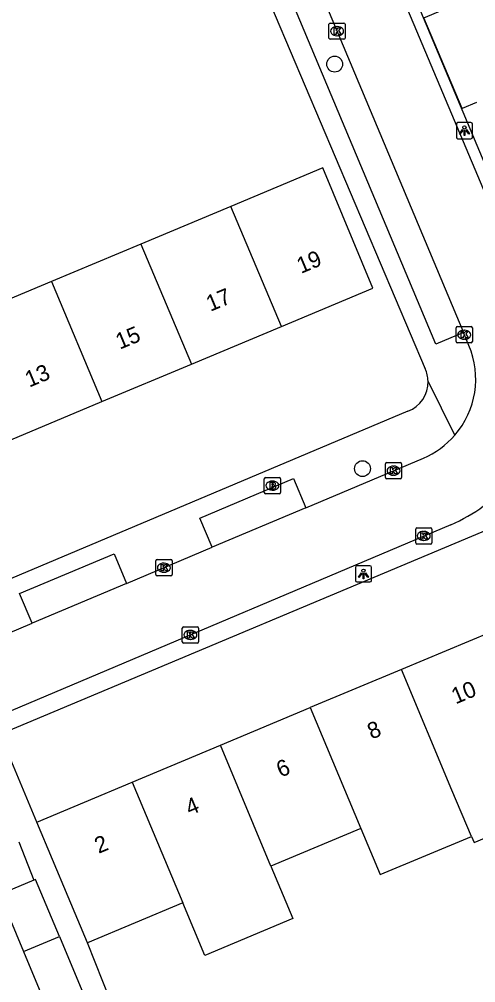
# Model space of a CAD drawing. Extents: x 157767 to 159171, y 387842 to 389425.
# Drawn here: x 158939.7 to 158967.8, y 388248.8 to 388308.2 of the extents above; entities that cross this region are included whole.
import ezdxf

# ---------------------------------------------------------------- set-up
doc = ezdxf.new("R2010")
doc.units = 0
for name, color, linetype in [('IMGEO_Boom', 7, 'Continuous'), ('IMGEO_Brandkraan', 7, 'Continuous'), ('IMGEO_Kolk', 7, 'Continuous'), ('IMGEO_Lichtpunt', 7, 'Continuous'), ('IMGEO_Pand', 7, 'Continuous'), ('IMGEO_Pand_nummerreeks', 7, 'Continuous'), ('IMGEO_Rijbaan_lokaal_open', 7, 'Continuous'), ('IMGEO_Voetpad_open', 7, 'Continuous')]:
    doc.layers.add(name, color=color, linetype=linetype)

msp = doc.modelspace()

# ---------------------------------------------------------------- linework, layer by layer
at = {"layer": 'IMGEO_Boom'}
for centre in [(158959.112, 388305.46), (158960.829, 388280.517)]:
    msp.add_circle(centre, 0.489, dxfattribs=at)
at = {"layer": 'IMGEO_Brandkraan'}
for p, q in [((158954.771, 388279.043), (158954.771, 388279.895)), ((158954.846, 388279.969), (158955.698, 388279.969)), ((158955.259, 388279.749), (158955.284, 388279.749)), ((158955.772, 388279.895), (158955.772, 388279.043)), ((158955.698, 388278.969), (158954.846, 388278.969)), ((158955.282, 388279.189), (158955.257, 388279.189))]:
    msp.add_line(p, q, dxfattribs=at)
for points in [[(158954.771, 388279.043), (158954.771, 388279.895)], [(158954.846, 388279.969), (158955.698, 388279.969)], [(158955.119, 388279.669), (158955.119, 388279.269), (158955.332, 388279.269)], [(158955.35, 388279.669), (158955.119, 388279.669)], [(158955.298, 388279.588), (158955.244, 388279.588), (158955.244, 388279.512)], [(158955.244, 388279.512), (158955.297, 388279.512)], [(158955.772, 388279.895), (158955.772, 388279.043)], [(158955.698, 388278.969), (158954.846, 388278.969)], [(158955.306, 388279.436), (158955.244, 388279.436), (158955.244, 388279.355)], [(158955.244, 388279.355), (158955.306, 388279.355)]]:
    msp.add_lwpolyline(points, dxfattribs=at)
for centre, radius, start, end in [((158954.848, 388279.893), 0.0765, 91.55205, 178.44795), ((158954.848, 388279.893), 0.0765, 91.55205, 178.44795), ((158955.299, 388279.55), 0.0379, 267.82845, 90.93552), ((158955.354, 388279.524), 0.145, 59.4692, 91.53667), ((158955.379, 388279.571), 0.0922, 285.51372, 58.15012), ((158955.696, 388279.893), 0.0765, 1.55205, 88.44795), ((158955.696, 388279.893), 0.0765, 1.55205, 88.44795), ((158954.848, 388279.045), 0.0765, 181.55205, 268.44795), ((158954.848, 388279.045), 0.0765, 181.55205, 268.44795), ((158955.307, 388279.395), 0.0404, 269.87594, 90.50774), ((158955.338, 388279.52), 0.251, 268.66757, 293.53466), ((158955.384, 388279.379), 0.105, 301.31148, 78.98903), ((158955.696, 388279.045), 0.0765, 271.55205, 358.44795), ((158955.696, 388279.045), 0.0765, 271.55205, 358.44795)]:
    msp.add_arc(centre, radius, start, end, dxfattribs=at)
for centre, major_axis, ratio, start_param, end_param in [((158955.258, 388279.469), (-0.387, 0.002), 0.722429, 4.712389, 7.853982), ((158955.283, 388279.469), (-0.39, 0.002), 0.717154, 1.570796, 4.712389)]:
    msp.add_ellipse(centre, major_axis=major_axis, ratio=ratio, start_param=start_param, end_param=end_param, dxfattribs=at)
at = {"layer": 'IMGEO_Kolk'}
for p, q in [((158958.759, 388307.064), (158958.759, 388307.916)), ((158958.834, 388307.99), (158959.686, 388307.99)), ((158959.247, 388307.77), (158959.272, 388307.77)), ((158959.76, 388307.916), (158959.76, 388307.064)), ((158959.686, 388306.99), (158958.834, 388306.99)), ((158959.27, 388307.21), (158959.245, 388307.21)), ((158966.601, 388288.346), (158966.601, 388289.198)), ((158966.676, 388289.272), (158967.528, 388289.272)), ((158967.089, 388289.052), (158967.114, 388289.052)), ((158967.602, 388289.198), (158967.602, 388288.346)), ((158967.112, 388288.492), (158967.087, 388288.492)), ((158967.528, 388288.272), (158966.676, 388288.272)), ((158962.24, 388279.966), (158962.24, 388280.818)), ((158962.315, 388280.892), (158963.167, 388280.892)), ((158963.241, 388280.818), (158963.241, 388279.966)), ((158962.751, 388280.112), (158962.726, 388280.112)), ((158962.728, 388280.672), (158962.753, 388280.672)), ((158963.167, 388279.892), (158962.315, 388279.892)), ((158964.109, 388275.941), (158964.109, 388276.793)), ((158964.184, 388276.867), (158965.036, 388276.867)), ((158964.597, 388276.647), (158964.622, 388276.647)), ((158965.11, 388276.793), (158965.11, 388275.941)), ((158964.62, 388276.087), (158964.595, 388276.087)), ((158965.036, 388275.867), (158964.184, 388275.867)), ((158948.078, 388273.981), (158948.078, 388274.833)), ((158948.153, 388274.907), (158949.005, 388274.907)), ((158949.079, 388274.833), (158949.079, 388273.981)), ((158948.566, 388274.687), (158948.591, 388274.687)), ((158949.005, 388273.907), (158948.153, 388273.907)), ((158948.589, 388274.127), (158948.564, 388274.127)), ((158949.712, 388269.837), (158949.712, 388270.689)), ((158949.787, 388270.763), (158950.639, 388270.763)), ((158950.713, 388270.689), (158950.713, 388269.837)), ((158950.2, 388270.543), (158950.225, 388270.543)), ((158950.639, 388269.763), (158949.787, 388269.763)), ((158950.223, 388269.983), (158950.198, 388269.983))]:
    msp.add_line(p, q, dxfattribs=at)
for points in [[(158958.759, 388307.064), (158958.759, 388307.916)], [(158958.834, 388307.99), (158959.686, 388307.99)], [(158959.08, 388307.69), (158959.203, 388307.69), (158959.203, 388307.539), (158959.333, 388307.69), (158959.497, 388307.69), (158959.351, 388307.539), (158959.504, 388307.29), (158959.352, 388307.29), (158959.267, 388307.454), (158959.203, 388307.387), (158959.203, 388307.29), (158959.08, 388307.29), (158959.08, 388307.69)], [(158959.76, 388307.916), (158959.76, 388307.064)], [(158959.686, 388306.99), (158958.834, 388306.99)], [(158966.601, 388288.346), (158966.601, 388289.198)], [(158966.676, 388289.272), (158967.528, 388289.272)], [(158967.602, 388289.198), (158967.602, 388288.346)], [(158966.922, 388288.972), (158967.045, 388288.972), (158967.045, 388288.821), (158967.175, 388288.972), (158967.339, 388288.972), (158967.193, 388288.821), (158967.346, 388288.572), (158967.194, 388288.572), (158967.109, 388288.736), (158967.045, 388288.669), (158967.045, 388288.572), (158966.922, 388288.572), (158966.922, 388288.972)], [(158967.528, 388288.272), (158966.676, 388288.272)], [(158962.24, 388279.966), (158962.24, 388280.818)], [(158962.315, 388280.892), (158963.167, 388280.892)], [(158963.241, 388280.818), (158963.241, 388279.966)], [(158962.561, 388280.592), (158962.684, 388280.592), (158962.684, 388280.441), (158962.814, 388280.592), (158962.978, 388280.592), (158962.832, 388280.441), (158962.985, 388280.192), (158962.833, 388280.192), (158962.748, 388280.356), (158962.684, 388280.289), (158962.684, 388280.192), (158962.561, 388280.192), (158962.561, 388280.592)], [(158963.167, 388279.892), (158962.315, 388279.892)], [(158964.109, 388275.941), (158964.109, 388276.793)], [(158964.184, 388276.867), (158965.036, 388276.867)], [(158964.43, 388276.567), (158964.553, 388276.567), (158964.553, 388276.416), (158964.683, 388276.567), (158964.847, 388276.567), (158964.701, 388276.416), (158964.854, 388276.167), (158964.702, 388276.167), (158964.617, 388276.331), (158964.553, 388276.264), (158964.553, 388276.167), (158964.43, 388276.167), (158964.43, 388276.567)], [(158965.11, 388276.793), (158965.11, 388275.941)], [(158965.036, 388275.867), (158964.184, 388275.867)], [(158948.078, 388273.981), (158948.078, 388274.833)], [(158948.153, 388274.907), (158949.005, 388274.907)], [(158949.079, 388274.833), (158949.079, 388273.981)], [(158948.399, 388274.607), (158948.522, 388274.607), (158948.522, 388274.456), (158948.652, 388274.607), (158948.816, 388274.607), (158948.67, 388274.456), (158948.823, 388274.207), (158948.671, 388274.207), (158948.586, 388274.371), (158948.522, 388274.304), (158948.522, 388274.207), (158948.399, 388274.207), (158948.399, 388274.607)], [(158949.005, 388273.907), (158948.153, 388273.907)], [(158949.712, 388269.837), (158949.712, 388270.689)], [(158949.787, 388270.763), (158950.639, 388270.763)], [(158950.713, 388270.689), (158950.713, 388269.837)], [(158950.033, 388270.463), (158950.156, 388270.463), (158950.156, 388270.312), (158950.286, 388270.463), (158950.45, 388270.463), (158950.304, 388270.312), (158950.457, 388270.063), (158950.305, 388270.063), (158950.22, 388270.227), (158950.156, 388270.16), (158950.156, 388270.063), (158950.033, 388270.063), (158950.033, 388270.463)], [(158950.639, 388269.763), (158949.787, 388269.763)]]:
    msp.add_lwpolyline(points, dxfattribs=at)
for centre, start, end in [((158958.836, 388307.914), 91.55205, 178.44795), ((158958.836, 388307.914), 91.55205, 178.44795), ((158959.684, 388307.914), 1.55205, 88.44795), ((158959.684, 388307.914), 1.55205, 88.44795), ((158958.836, 388307.066), 181.55205, 268.44795), ((158958.836, 388307.066), 181.55205, 268.44795), ((158959.684, 388307.066), 271.55205, 358.44795), ((158959.684, 388307.066), 271.55205, 358.44795), ((158966.678, 388289.196), 91.55205, 178.44795), ((158966.678, 388289.196), 91.55205, 178.44795), ((158967.526, 388289.196), 1.55205, 88.44795), ((158967.526, 388289.196), 1.55205, 88.44795), ((158966.678, 388288.348), 181.55205, 268.44795), ((158966.678, 388288.348), 181.55205, 268.44795), ((158967.526, 388288.348), 271.55205, 358.44795), ((158967.526, 388288.348), 271.55205, 358.44795), ((158962.317, 388280.816), 91.55205, 178.44795), ((158962.317, 388280.816), 91.55205, 178.44795), ((158963.165, 388280.816), 1.55205, 88.44795), ((158963.165, 388280.816), 1.55205, 88.44795), ((158962.317, 388279.968), 181.55205, 268.44795), ((158962.317, 388279.968), 181.55205, 268.44795), ((158963.165, 388279.968), 271.55205, 358.44795), ((158963.165, 388279.968), 271.55205, 358.44795), ((158964.186, 388276.791), 91.55205, 178.44795), ((158964.186, 388276.791), 91.55205, 178.44795), ((158965.034, 388276.791), 1.55205, 88.44795), ((158965.034, 388276.791), 1.55205, 88.44795), ((158964.186, 388275.943), 181.55205, 268.44795), ((158964.186, 388275.943), 181.55205, 268.44795), ((158965.034, 388275.943), 271.55205, 358.44795), ((158965.034, 388275.943), 271.55205, 358.44795), ((158948.155, 388274.831), 91.55205, 178.44795), ((158948.155, 388274.831), 91.55205, 178.44795), ((158949.003, 388274.831), 1.55205, 88.44795), ((158949.003, 388274.831), 1.55205, 88.44795), ((158948.155, 388273.983), 181.55205, 268.44795), ((158948.155, 388273.983), 181.55205, 268.44795), ((158949.003, 388273.983), 271.55205, 358.44795), ((158949.003, 388273.983), 271.55205, 358.44795), ((158949.789, 388270.687), 91.55205, 178.44795), ((158949.789, 388270.687), 91.55205, 178.44795), ((158950.637, 388270.687), 1.55205, 88.44795), ((158950.637, 388270.687), 1.55205, 88.44795), ((158949.789, 388269.839), 181.55205, 268.44795), ((158949.789, 388269.839), 181.55205, 268.44795), ((158950.637, 388269.839), 271.55205, 358.44795), ((158950.637, 388269.839), 271.55205, 358.44795)]:
    msp.add_arc(centre, 0.0765, start, end, dxfattribs=at)
for centre, major_axis, ratio, start_param, end_param in [((158959.246, 388307.49), (-0.387, 0.002), 0.722429, 4.712389, 7.853982), ((158959.271, 388307.49), (-0.39, 0.002), 0.717154, 1.570796, 4.712389), ((158967.088, 388288.772), (-0.387, 0.002), 0.722429, 4.712389, 7.853982), ((158967.113, 388288.772), (-0.39, 0.002), 0.717154, 1.570796, 4.712389), ((158962.727, 388280.392), (-0.387, 0.002), 0.722429, 4.712389, 7.853982), ((158962.752, 388280.392), (-0.39, 0.002), 0.717154, 1.570796, 4.712389), ((158964.596, 388276.367), (-0.387, 0.002), 0.722429, 4.712389, 7.853982), ((158964.621, 388276.367), (-0.39, 0.002), 0.717154, 1.570796, 4.712389), ((158948.565, 388274.407), (-0.387, 0.002), 0.722429, 4.712389, 7.853982), ((158948.59, 388274.407), (-0.39, 0.002), 0.717154, 1.570796, 4.712389), ((158950.199, 388270.263), (-0.387, 0.002), 0.722429, 4.712389, 7.853982), ((158950.224, 388270.263), (-0.39, 0.002), 0.717154, 1.570796, 4.712389)]:
    msp.add_ellipse(centre, major_axis=major_axis, ratio=ratio, start_param=start_param, end_param=end_param, dxfattribs=at)
at = {"layer": 'IMGEO_Lichtpunt'}
for p, q in [((158966.616, 388301.759), (158966.616, 388300.952)), ((158966.616, 388301.759), (158966.616, 388300.952)), ((158967.518, 388301.854), (158966.71, 388301.854)), ((158967.518, 388301.854), (158966.71, 388301.854)), ((158967.612, 388300.952), (158967.612, 388301.759)), ((158967.612, 388300.952), (158967.612, 388301.759)), ((158966.71, 388300.858), (158967.518, 388300.858)), ((158966.71, 388300.858), (158967.518, 388300.858)), ((158960.386, 388274.429), (158960.386, 388273.622)), ((158960.386, 388274.429), (158960.386, 388273.622)), ((158961.288, 388274.524), (158960.48, 388274.524)), ((158961.288, 388274.524), (158960.48, 388274.524)), ((158961.382, 388273.622), (158961.382, 388274.429)), ((158961.382, 388273.622), (158961.382, 388274.429)), ((158960.48, 388273.528), (158961.288, 388273.528)), ((158960.48, 388273.528), (158961.288, 388273.528))]:
    msp.add_line(p, q, dxfattribs=at)
for points in [[(158966.99, 388301.423), (158967.029, 388301.395), (158966.841, 388301.133), (158966.803, 388301.16), (158966.99, 388301.423)], [(158967.092, 388301.375), (158967.139, 388301.375), (158967.139, 388301.053), (158967.092, 388301.053), (158967.092, 388301.375)], [(158967.202, 388301.395), (158967.24, 388301.422), (158967.427, 388301.16), (158967.388, 388301.132), (158967.202, 388301.395)], [(158960.76, 388274.093), (158960.799, 388274.065), (158960.611, 388273.803), (158960.573, 388273.83), (158960.76, 388274.093)], [(158960.862, 388274.045), (158960.909, 388274.045), (158960.909, 388273.723), (158960.862, 388273.723), (158960.862, 388274.045)], [(158960.972, 388274.065), (158961.01, 388274.092), (158961.197, 388273.83), (158961.158, 388273.802), (158960.972, 388274.065)]]:
    msp.add_lwpolyline(points, dxfattribs=at)
for centre in [(158967.115, 388301.557), (158960.885, 388274.227)]:
    msp.add_circle(centre, 0.0994, dxfattribs=at)
for centre, start, end in [((158966.71, 388301.759), 90, 180), ((158966.71, 388301.759), 90, 180), ((158967.518, 388301.759), 0, 90), ((158967.518, 388301.759), 0, 90), ((158966.71, 388300.952), 180, 270), ((158966.71, 388300.952), 180, 270), ((158967.518, 388300.952), 270, 0), ((158967.518, 388300.952), 270, 360), ((158960.48, 388274.429), 90, 180), ((158960.48, 388274.429), 90, 180), ((158961.288, 388274.429), 0, 90), ((158961.288, 388274.429), 0, 90), ((158960.48, 388273.622), 180, 270), ((158960.48, 388273.622), 180, 270), ((158961.288, 388273.622), 270, 0), ((158961.288, 388273.622), 270, 360)]:
    msp.add_arc(centre, 0.0946, start, end, dxfattribs=at)
at = {"layer": 'IMGEO_Pand'}
for points in [[(158967.857, 388303.086), (158966.973, 388302.714), (158964.616, 388308.308), (158972.671, 388311.7), (158975.027, 388306.106), (158971.864, 388304.774)], [(158955.824, 388289.284), (158961.474, 388291.648), (158958.375, 388299.056), (158952.708, 388296.685)], [(158952.708, 388296.685), (158947.164, 388294.366)], [(158955.824, 388289.284), (158952.708, 388296.685)], [(158947.164, 388294.366), (158941.637, 388292.054)], [(158947.164, 388294.366), (158950.274, 388286.962)], [(158941.637, 388292.054), (158935.995, 388289.694)], [(158941.637, 388292.054), (158944.748, 388284.65)], [(158950.274, 388286.962), (158955.824, 388289.284)], [(158944.748, 388284.65), (158950.274, 388286.962)], [(158939.126, 388282.299), (158944.748, 388284.65)], [(158968.746, 388270.441), (158963.229, 388268.132)], [(158963.229, 388268.132), (158957.606, 388265.779)], [(158967.548, 388257.839), (158966.347, 388260.682), (158963.229, 388268.132)], [(158952.069, 388263.462), (158957.606, 388265.779)], [(158957.606, 388265.779), (158960.726, 388258.329)], [(158946.629, 388261.186), (158952.069, 388263.462)], [(158955.182, 388256.009), (158952.069, 388263.462)], [(158940.739, 388258.721), (158946.629, 388261.186)], [(158946.629, 388261.186), (158949.744, 388253.734)], [(158967.548, 388257.839), (158967.709, 388257.457), (158973.214, 388259.762)], [(158943.857, 388251.27), (158942.669, 388254.109), (158940.739, 388258.721)], [(158960.726, 388258.329), (158955.182, 388256.009)], [(158960.726, 388258.329), (158961.918, 388255.482), (158967.548, 388257.839)], [(158955.182, 388256.009), (158956.532, 388252.78), (158951.094, 388250.505), (158949.744, 388253.734)], [(158940.558, 388255.145), (158938.446, 388254.261), (158939.921, 388250.736)], [(158942.137, 388251.663), (158940.661, 388255.188), (158940.558, 388255.145)], [(158949.744, 388253.734), (158943.857, 388251.27)], [(158939.921, 388250.736), (158942.137, 388251.663)], [(158942.137, 388251.663), (158943.725, 388247.869), (158943.485, 388247.769)], [(158939.921, 388250.736), (158941.509, 388246.942), (158943.485, 388247.769)]]:
    msp.add_lwpolyline(points, dxfattribs=at)
at = {"layer": 'IMGEO_Rijbaan_lokaal_open'}
for points in [[(158971.545, 388290.031), (158946.899, 388348.46)], [(158956.132, 388314.933), (158967.052, 388288.911)], [(158967.393, 388288.106), (158967.052, 388288.911)], [(158957.325, 388278.104), (158964.583, 388281.169)], [(158957.325, 388278.104), (158951.549, 388275.665)], [(158966.269, 388277.057), (158916.286, 388255.919)], [(158946.273, 388273.438), (158951.549, 388275.665)], [(158946.273, 388273.438), (158940.447, 388270.978)], [(158935.106, 388268.723), (158940.447, 388270.978)]]:
    msp.add_lwpolyline(points, dxfattribs=at)
for centre, radius, start, end in [((158962.514, 388286.044), 5.297, 319.15519, 22.91339), ((158962.518, 388286.044), 5.294, 292.95489, 319.12095), ((158962.41, 388286.175), 9.9, 292.93864, 320.04041)]:
    msp.add_arc(centre, radius, start, end, dxfattribs=at)
at = {"layer": 'IMGEO_Voetpad_open'}
for points in [[(158956.685, 388327.087), (158972.447, 388289.604), (158973.299, 388289.96)], [(158967.052, 388288.911), (158965.354, 388288.197), (158954.433, 388314.22)], [(158953.599, 388312.83), (158964.69, 388286.679)], [(158966.521, 388282.579), (158964.871, 388285.909)], [(158963.627, 388284.061), (158907.217, 388260.272)], [(158951.549, 388275.665), (158950.792, 388277.472), (158956.566, 388279.917), (158957.325, 388278.104)], [(158938.465, 388264.143), (158970.909, 388277.747)], [(158940.447, 388270.978), (158939.677, 388272.814), (158945.512, 388275.256), (158946.273, 388273.438)], [(158940.739, 388258.721), (158938.465, 388264.143)], [(158939.621, 388257.508), (158940.558, 388255.145)], [(158943.485, 388247.769), (158944.225, 388245.903), (158945.747, 388246.506), (158943.857, 388251.27)]]:
    msp.add_lwpolyline(points, dxfattribs=at)
for centre, radius, start, end in [((158962.921, 388285.857), 1.951, 1.53097, 24.92518), ((158962.945, 388285.863), 1.927, 290.73351, 1.37275)]:
    msp.add_arc(centre, radius, start, end, dxfattribs=at)

# ---------------------------------------------------------------- texts
at = {"layer": 'IMGEO_Pand_nummerreeks'}
for s, rotation, p in [('19', 22.70284, (158957.03, 388292.521)), ('17', 22.70284, (158951.444, 388290.184)), ('15', 22.70284, (158945.858, 388287.847)), ('13', 22.70059, (158940.272, 388285.509)), ('10', 22.70632, (158966.572, 388265.975)), ('8', 22.70632, (158961.388, 388263.807)), ('6', 22.70793, (158955.775, 388261.457)), ('4', 22.70793, (158950.166, 388259.11)), ('2', 22.70793, (158944.554, 388256.761))]:
    msp.add_text(s, height=1, rotation=rotation, dxfattribs=at).set_placement(p)

doc.saveas('drawing.dxf')
